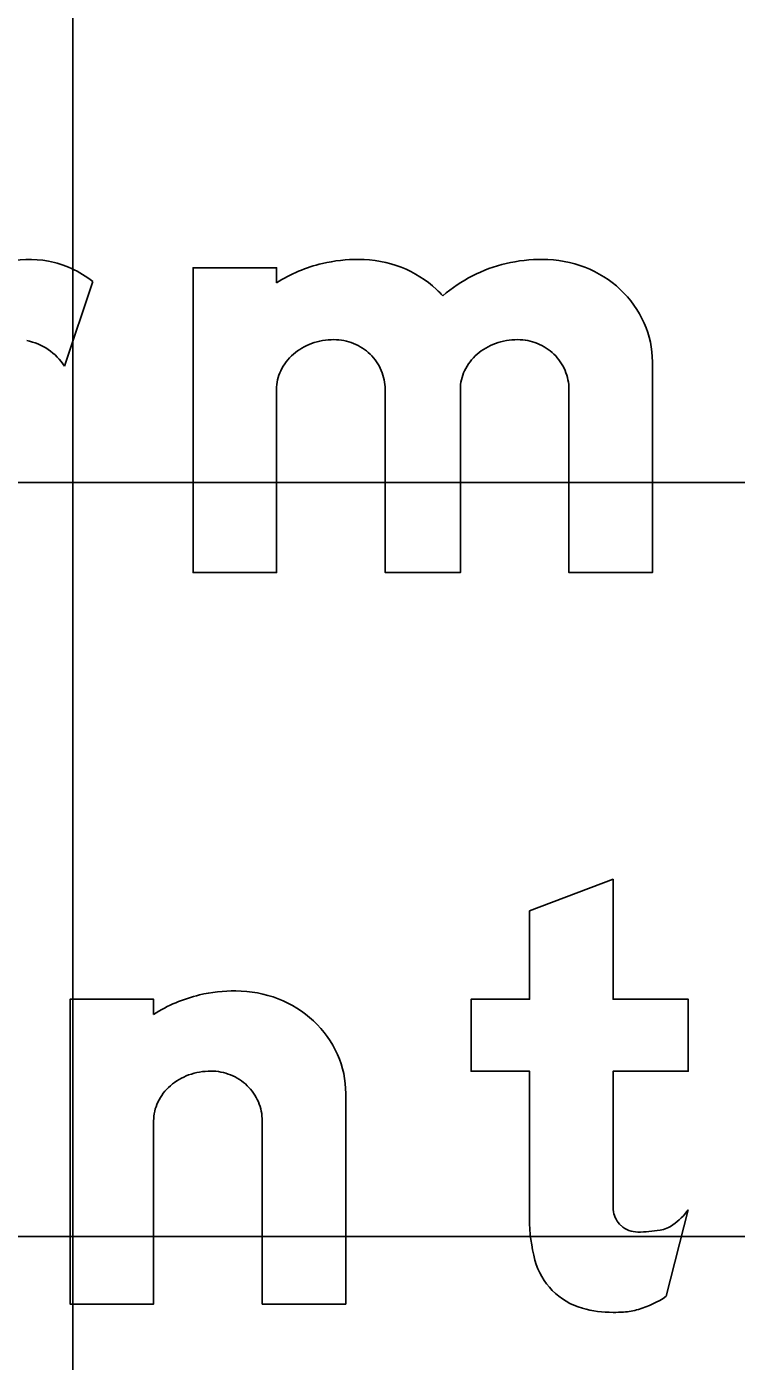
# Model space of a CAD drawing. Extents: x 1797809 to 2198143, y 249608 to 1237864.
# Drawn here: x 2194787.566 to 2194789.447, y 1237208.776 to 1237212.315 of the extents above; entities that cross this region are included whole.
import ezdxf

# ---------------------------------------------------------------- set-up
doc = ezdxf.new("R2010")
doc.units = 0
for name, color, linetype in [('GSBWFILL', 7, 'Continuous'), ('GSCOLORFILL', 7, 'Continuous'), ('GSOUTLINE', 7, 'Continuous'), ('GSSHT', 7, 'Continuous')]:
    doc.layers.add(name, color=color, linetype=linetype)

msp = doc.modelspace()

# ---------------------------------------------------------------- linework, layer by layer
at = {"layer": 'GSBWFILL'}
for p, q in [((2194787.7409, 1237211.6392), (2194787.6659, 1237211.4141)), ((2194788.1901, 1237209.413), (2194788.1901, 1237208.9274)), ((2194789.2612, 1237208.948), (2194789.3194, 1237209.1772))]:
    msp.add_line(p, q, dxfattribs=at)
for points in [[(2194788.2281, 1237211.6354), (2194788.2281, 1237211.6754), (2194788.0066, 1237211.6754), (2194788.0066, 1237210.8671), (2194788.2281, 1237210.8671), (2194788.2281, 1237211.3527)], [(2194789.0031, 1237211.3527), (2194789.0031, 1237210.8671), (2194789.2246, 1237210.8671), (2194789.2246, 1237211.4256)], [(2194788.516, 1237211.3527), (2194788.516, 1237210.8671), (2194788.7153, 1237210.8671), (2194788.7153, 1237211.3527)], [(2194789.1201, 1237209.2208), (2194789.1201, 1237209.5446), (2194789.3194, 1237209.5446), (2194789.3194, 1237209.7356), (2194789.1201, 1237209.7356), (2194789.1201, 1237210.054), (2194788.8987, 1237209.97), (2194788.8987, 1237209.7356), (2194788.7437, 1237209.7356), (2194788.7437, 1237209.5446), (2194788.8987, 1237209.5446), (2194788.8987, 1237209.1539)], [(2194787.9022, 1237209.6956), (2194787.9022, 1237209.7356), (2194787.6808, 1237209.7356), (2194787.6808, 1237208.9274), (2194787.9022, 1237208.9274), (2194787.9022, 1237209.413)], [(2194788.1901, 1237208.9274), (2194788.4115, 1237208.9274), (2194788.4115, 1237209.4859)]]:
    msp.add_lwpolyline(points, dxfattribs=at)
for centre, major_axis, ratio, start_param, end_param in [((2194787.5724, 1237211.4124), (0, 0.2851), 0.999996, 6.103268, 6.524606), ((2194787.5788, 1237211.4478), (0, 0.2491), 0.999996, 5.846069, 6.103268), ((2194788.4423, 1237211.2991), (0, 0.3987), 0.999995, 0.235088, 0.567132), ((2194788.4461, 1237211.2546), (0, 0.4429), 0.999995, 0, 0.219986), ((2194788.4461, 1237211.3858), (0, 0.3117), 0.999995, 5.914285, 6.283185), ((2194788.9295, 1237211.2991), (0, 0.3987), 0.999995, 0.235088, 0.712455), ((2194788.9332, 1237211.2546), (0, 0.4429), 0.999995, 0, 0.219986), ((2194788.9332, 1237211.3858), (0, 0.3117), 0.999995, 5.914285, 6.283185), ((2194787.5534, 1237211.3933), (0, 0.3092), 0.999996, 5.631644, 5.846069), ((2194788.4536, 1237211.4052), (0, 0.2909), 0.999995, 5.532258, 5.914285), ((2194788.9407, 1237211.4052), (0, 0.2909), 0.999995, 5.532258, 5.914285), ((2194788.4652, 1237211.4176), (0, 0.2739), 0.999995, 5.44499, 5.532258), ((2194788.9523, 1237211.4176), (0, 0.2739), 0.999995, 5.130076, 5.532258), ((2194788.9703, 1237211.4256), (0, 0.2542), 0.999995, 4.712389, 5.130076), ((2194787.5371, 1237211.3326), (0, 0.1523), 0.999996, 5.27661, 6.094384), ((2194788.3726, 1237211.3311), (0, 0.1524), 0.999995, 0.345704, 0.715718), ((2194788.38, 1237211.3105), (0, 0.1743), 0.999995, 0, 0.345704), ((2194788.38, 1237211.3449), (0, 0.1399), 0.999995, 5.900624, 6.283185), ((2194788.3815, 1237211.3487), (0, 0.1358), 0.999995, 5.51227, 5.900624), ((2194788.8597, 1237211.3311), (0, 0.1524), 0.999995, 0.345704, 0.715718), ((2194788.8672, 1237211.3105), (0, 0.1743), 0.999995, 0, 0.345704), ((2194788.8672, 1237211.3449), (0, 0.1399), 0.999995, 5.900624, 6.283185), ((2194788.8687, 1237211.3487), (0, 0.1358), 0.999995, 5.51227, 5.900624), ((2194788.3611, 1237211.3443), (0, 0.1349), 0.999995, 0.715718, 1.126231), ((2194788.3839, 1237211.3511), (0, 0.1324), 0.999995, 5.115435, 5.51227), ((2194788.8483, 1237211.3443), (0, 0.1349), 0.999995, 0.715718, 1.126231), ((2194788.8711, 1237211.3511), (0, 0.1324), 0.999995, 5.115435, 5.51227), ((2194788.3434, 1237211.3527), (0, 0.1153), 0.999995, 1.126231, 1.570796), ((2194788.3876, 1237211.3527), (0, 0.1284), 0.999995, 4.712389, 5.115435), ((2194788.8306, 1237211.3527), (0, 0.1153), 0.999995, 1.126231, 1.570796), ((2194788.8747, 1237211.3527), (0, 0.1284), 0.999995, 4.712389, 5.115435), ((2194788.1164, 1237209.3593), (0, 0.3987), 0.999998, 0.235088, 0.567132), ((2194788.1202, 1237209.3149), (0, 0.4429), 0.999998, 0, 0.219986), ((2194788.1202, 1237209.446), (0, 0.3117), 0.999998, 5.914285, 6.283185), ((2194788.1277, 1237209.4655), (0, 0.2909), 0.999998, 5.532258, 5.914285), ((2194788.1393, 1237209.4779), (0, 0.2739), 0.999998, 5.130076, 5.532258), ((2194788.1573, 1237209.4859), (0, 0.2542), 0.999998, 4.712389, 5.130076), ((2194788.0467, 1237209.3914), (0, 0.1524), 0.999998, 0.345704, 0.715718), ((2194788.0541, 1237209.3708), (0, 0.1743), 0.999998, 0, 0.345704), ((2194788.0541, 1237209.4052), (0, 0.1399), 0.999998, 5.900624, 6.283185), ((2194788.0556, 1237209.409), (0, 0.1358), 0.999998, 5.51227, 5.900624), ((2194788.0352, 1237209.4045), (0, 0.1349), 0.999998, 0.715718, 1.126231), ((2194788.058, 1237209.4114), (0, 0.1324), 0.999998, 5.115435, 5.51227), ((2194788.0175, 1237209.413), (0, 0.1153), 0.999998, 1.126231, 1.570796), ((2194788.0617, 1237209.413), (0, 0.1284), 0.999998, 4.712389, 5.115435), ((2194790.5063, 1237209.2208), (0, 1.3862), 0.999995, 1.570796, 1.606005), ((2194789.1837, 1237209.1828), (0, 0.0637), 0.999995, 1.74085, 2.407828), ((2194789.1737, 1237209.2859), (0, 0.1818), 0.999995, 3.756278, 4.071638), ((2194789.3284, 1237209.1539), (0, 0.4297), 0.999995, 1.570796, 1.830698), ((2194789.2307, 1237209.2052), (0, 0.083), 0.999995, 3.310762, 3.756278), ((2194789.1858, 1237209.185), (0, 0.0667), 0.999995, 2.407828, 3.141593), ((2194789.1858, 1237209.468), (0, 0.3497), 0.999995, 3.141593, 3.310762), ((2194789.087, 1237209.0897), (0, 0.1799), 0.999995, 1.830698, 2.869526), ((2194789.113, 1237209.1658), (0, 0.2634), 0.999995, 3.427755, 3.738844), ((2194789.1201, 1237209.2084), (0, 0.3032), 0.999995, 2.869526, 3.141593), ((2194789.1201, 1237209.3419), (0, 0.4367), 0.999995, 3.141593, 3.205734), ((2194789.1366, 1237209.0857), (0, 0.1799), 0.999995, 3.205734, 3.427755)]:
    msp.add_ellipse(centre, major_axis=major_axis, ratio=ratio, start_param=start_param, end_param=end_param, dxfattribs=at)
at = {"layer": 'GSCOLORFILL'}
for p, q in [((2194787.7409, 1237211.6392), (2194787.6659, 1237211.4141)), ((2194788.1901, 1237209.413), (2194788.1901, 1237208.9274)), ((2194789.2612, 1237208.948), (2194789.3194, 1237209.1772))]:
    msp.add_line(p, q, dxfattribs=at)
for points in [[(2194788.2281, 1237211.6354), (2194788.2281, 1237211.6754), (2194788.0066, 1237211.6754), (2194788.0066, 1237210.8671), (2194788.2281, 1237210.8671), (2194788.2281, 1237211.3527)], [(2194789.0031, 1237211.3527), (2194789.0031, 1237210.8671), (2194789.2246, 1237210.8671), (2194789.2246, 1237211.4256)], [(2194788.516, 1237211.3527), (2194788.516, 1237210.8671), (2194788.7153, 1237210.8671), (2194788.7153, 1237211.3527)], [(2194789.1201, 1237209.2208), (2194789.1201, 1237209.5446), (2194789.3194, 1237209.5446), (2194789.3194, 1237209.7356), (2194789.1201, 1237209.7356), (2194789.1201, 1237210.054), (2194788.8987, 1237209.97), (2194788.8987, 1237209.7356), (2194788.7437, 1237209.7356), (2194788.7437, 1237209.5446), (2194788.8987, 1237209.5446), (2194788.8987, 1237209.1539)], [(2194787.9022, 1237209.6956), (2194787.9022, 1237209.7356), (2194787.6808, 1237209.7356), (2194787.6808, 1237208.9274), (2194787.9022, 1237208.9274), (2194787.9022, 1237209.413)], [(2194788.1901, 1237208.9274), (2194788.4115, 1237208.9274), (2194788.4115, 1237209.4859)]]:
    msp.add_lwpolyline(points, dxfattribs=at)
for centre, major_axis, ratio, start_param, end_param in [((2194787.5724, 1237211.4124), (0, 0.2851), 0.999996, 6.103268, 6.524606), ((2194787.5788, 1237211.4478), (0, 0.2491), 0.999996, 5.846069, 6.103268), ((2194788.4423, 1237211.2991), (0, 0.3987), 0.999995, 0.235088, 0.567132), ((2194788.4461, 1237211.2546), (0, 0.4429), 0.999995, 0, 0.219986), ((2194788.4461, 1237211.3858), (0, 0.3117), 0.999995, 5.914285, 6.283185), ((2194788.9295, 1237211.2991), (0, 0.3987), 0.999995, 0.235088, 0.712455), ((2194788.9332, 1237211.2546), (0, 0.4429), 0.999995, 0, 0.219986), ((2194788.9332, 1237211.3858), (0, 0.3117), 0.999995, 5.914285, 6.283185), ((2194787.5534, 1237211.3933), (0, 0.3092), 0.999996, 5.631644, 5.846069), ((2194788.4536, 1237211.4052), (0, 0.2909), 0.999995, 5.532258, 5.914285), ((2194788.9407, 1237211.4052), (0, 0.2909), 0.999995, 5.532258, 5.914285), ((2194788.4652, 1237211.4176), (0, 0.2739), 0.999995, 5.44499, 5.532258), ((2194788.9523, 1237211.4176), (0, 0.2739), 0.999995, 5.130076, 5.532258), ((2194788.9703, 1237211.4256), (0, 0.2542), 0.999995, 4.712389, 5.130076), ((2194787.5371, 1237211.3326), (0, 0.1523), 0.999996, 5.27661, 6.094384), ((2194788.3726, 1237211.3311), (0, 0.1524), 0.999995, 0.345704, 0.715718), ((2194788.38, 1237211.3105), (0, 0.1743), 0.999995, 0, 0.345704), ((2194788.38, 1237211.3449), (0, 0.1399), 0.999995, 5.900624, 6.283185), ((2194788.3815, 1237211.3487), (0, 0.1358), 0.999995, 5.51227, 5.900624), ((2194788.8597, 1237211.3311), (0, 0.1524), 0.999995, 0.345704, 0.715718), ((2194788.8672, 1237211.3105), (0, 0.1743), 0.999995, 0, 0.345704), ((2194788.8672, 1237211.3449), (0, 0.1399), 0.999995, 5.900624, 6.283185), ((2194788.8687, 1237211.3487), (0, 0.1358), 0.999995, 5.51227, 5.900624), ((2194788.3611, 1237211.3443), (0, 0.1349), 0.999995, 0.715718, 1.126231), ((2194788.3839, 1237211.3511), (0, 0.1324), 0.999995, 5.115435, 5.51227), ((2194788.8483, 1237211.3443), (0, 0.1349), 0.999995, 0.715718, 1.126231), ((2194788.8711, 1237211.3511), (0, 0.1324), 0.999995, 5.115435, 5.51227), ((2194788.3434, 1237211.3527), (0, 0.1153), 0.999995, 1.126231, 1.570796), ((2194788.3876, 1237211.3527), (0, 0.1284), 0.999995, 4.712389, 5.115435), ((2194788.8306, 1237211.3527), (0, 0.1153), 0.999995, 1.126231, 1.570796), ((2194788.8747, 1237211.3527), (0, 0.1284), 0.999995, 4.712389, 5.115435), ((2194788.1164, 1237209.3593), (0, 0.3987), 0.999998, 0.235088, 0.567132), ((2194788.1202, 1237209.3149), (0, 0.4429), 0.999998, 0, 0.219986), ((2194788.1202, 1237209.446), (0, 0.3117), 0.999998, 5.914285, 6.283185), ((2194788.1277, 1237209.4655), (0, 0.2909), 0.999998, 5.532258, 5.914285), ((2194788.1393, 1237209.4779), (0, 0.2739), 0.999998, 5.130076, 5.532258), ((2194788.1573, 1237209.4859), (0, 0.2542), 0.999998, 4.712389, 5.130076), ((2194788.0467, 1237209.3914), (0, 0.1524), 0.999998, 0.345704, 0.715718), ((2194788.0541, 1237209.3708), (0, 0.1743), 0.999998, 0, 0.345704), ((2194788.0541, 1237209.4052), (0, 0.1399), 0.999998, 5.900624, 6.283185), ((2194788.0556, 1237209.409), (0, 0.1358), 0.999998, 5.51227, 5.900624), ((2194788.0352, 1237209.4045), (0, 0.1349), 0.999998, 0.715718, 1.126231), ((2194788.058, 1237209.4114), (0, 0.1324), 0.999998, 5.115435, 5.51227), ((2194788.0175, 1237209.413), (0, 0.1153), 0.999998, 1.126231, 1.570796), ((2194788.0617, 1237209.413), (0, 0.1284), 0.999998, 4.712389, 5.115435), ((2194790.5063, 1237209.2208), (0, 1.3862), 0.999995, 1.570796, 1.606005), ((2194789.1837, 1237209.1828), (0, 0.0637), 0.999995, 1.74085, 2.407828), ((2194789.1737, 1237209.2859), (0, 0.1818), 0.999995, 3.756278, 4.071638), ((2194789.3284, 1237209.1539), (0, 0.4297), 0.999995, 1.570796, 1.830698), ((2194789.2307, 1237209.2052), (0, 0.083), 0.999995, 3.310762, 3.756278), ((2194789.1858, 1237209.185), (0, 0.0667), 0.999995, 2.407828, 3.141593), ((2194789.1858, 1237209.468), (0, 0.3497), 0.999995, 3.141593, 3.310762), ((2194789.087, 1237209.0897), (0, 0.1799), 0.999995, 1.830698, 2.869526), ((2194789.113, 1237209.1658), (0, 0.2634), 0.999995, 3.427755, 3.738844), ((2194789.1201, 1237209.2084), (0, 0.3032), 0.999995, 2.869526, 3.141593), ((2194789.1201, 1237209.3419), (0, 0.4367), 0.999995, 3.141593, 3.205734), ((2194789.1366, 1237209.0857), (0, 0.1799), 0.999995, 3.205734, 3.427755)]:
    msp.add_ellipse(centre, major_axis=major_axis, ratio=ratio, start_param=start_param, end_param=end_param, dxfattribs=at)
at = {"layer": 'GSOUTLINE'}
for p, q in [((2194787.7409, 1237211.6392), (2194787.6659, 1237211.4141)), ((2194788.1901, 1237209.413), (2194788.1901, 1237208.9274)), ((2194789.2612, 1237208.948), (2194789.3194, 1237209.1772))]:
    msp.add_line(p, q, dxfattribs=at)
for points in [[(2194788.2281, 1237211.6354), (2194788.2281, 1237211.6754), (2194788.0066, 1237211.6754), (2194788.0066, 1237210.8671), (2194788.2281, 1237210.8671), (2194788.2281, 1237211.3527)], [(2194789.0031, 1237211.3527), (2194789.0031, 1237210.8671), (2194789.2246, 1237210.8671), (2194789.2246, 1237211.4256)], [(2194788.516, 1237211.3527), (2194788.516, 1237210.8671), (2194788.7153, 1237210.8671), (2194788.7153, 1237211.3527)], [(2194789.1201, 1237209.2208), (2194789.1201, 1237209.5446), (2194789.3194, 1237209.5446), (2194789.3194, 1237209.7356), (2194789.1201, 1237209.7356), (2194789.1201, 1237210.054), (2194788.8987, 1237209.97), (2194788.8987, 1237209.7356), (2194788.7437, 1237209.7356), (2194788.7437, 1237209.5446), (2194788.8987, 1237209.5446), (2194788.8987, 1237209.1539)], [(2194787.9022, 1237209.6956), (2194787.9022, 1237209.7356), (2194787.6808, 1237209.7356), (2194787.6808, 1237208.9274), (2194787.9022, 1237208.9274), (2194787.9022, 1237209.413)], [(2194788.1901, 1237208.9274), (2194788.4115, 1237208.9274), (2194788.4115, 1237209.4859)]]:
    msp.add_lwpolyline(points, dxfattribs=at)
for centre, major_axis, ratio, start_param, end_param in [((2194787.5724, 1237211.4124), (0, 0.2851), 0.999996, 6.103268, 6.524606), ((2194787.5788, 1237211.4478), (0, 0.2491), 0.999996, 5.846069, 6.103268), ((2194788.4423, 1237211.2991), (0, 0.3987), 0.999995, 0.235088, 0.567132), ((2194788.4461, 1237211.2546), (0, 0.4429), 0.999995, 0, 0.219986), ((2194788.4461, 1237211.3858), (0, 0.3117), 0.999995, 5.914285, 6.283185), ((2194788.9295, 1237211.2991), (0, 0.3987), 0.999995, 0.235088, 0.712455), ((2194788.9332, 1237211.2546), (0, 0.4429), 0.999995, 0, 0.219986), ((2194788.9332, 1237211.3858), (0, 0.3117), 0.999995, 5.914285, 6.283185), ((2194787.5534, 1237211.3933), (0, 0.3092), 0.999996, 5.631644, 5.846069), ((2194788.4536, 1237211.4052), (0, 0.2909), 0.999995, 5.532258, 5.914285), ((2194788.9407, 1237211.4052), (0, 0.2909), 0.999995, 5.532258, 5.914285), ((2194788.4652, 1237211.4176), (0, 0.2739), 0.999995, 5.44499, 5.532258), ((2194788.9523, 1237211.4176), (0, 0.2739), 0.999995, 5.130076, 5.532258), ((2194788.9703, 1237211.4256), (0, 0.2542), 0.999995, 4.712389, 5.130076), ((2194787.5371, 1237211.3326), (0, 0.1523), 0.999996, 5.27661, 6.094384), ((2194788.3726, 1237211.3311), (0, 0.1524), 0.999995, 0.345704, 0.715718), ((2194788.38, 1237211.3105), (0, 0.1743), 0.999995, 0, 0.345704), ((2194788.38, 1237211.3449), (0, 0.1399), 0.999995, 5.900624, 6.283185), ((2194788.3815, 1237211.3487), (0, 0.1358), 0.999995, 5.51227, 5.900624), ((2194788.8597, 1237211.3311), (0, 0.1524), 0.999995, 0.345704, 0.715718), ((2194788.8672, 1237211.3105), (0, 0.1743), 0.999995, 0, 0.345704), ((2194788.8672, 1237211.3449), (0, 0.1399), 0.999995, 5.900624, 6.283185), ((2194788.8687, 1237211.3487), (0, 0.1358), 0.999995, 5.51227, 5.900624), ((2194788.3611, 1237211.3443), (0, 0.1349), 0.999995, 0.715718, 1.126231), ((2194788.3839, 1237211.3511), (0, 0.1324), 0.999995, 5.115435, 5.51227), ((2194788.8483, 1237211.3443), (0, 0.1349), 0.999995, 0.715718, 1.126231), ((2194788.8711, 1237211.3511), (0, 0.1324), 0.999995, 5.115435, 5.51227), ((2194788.3434, 1237211.3527), (0, 0.1153), 0.999995, 1.126231, 1.570796), ((2194788.3876, 1237211.3527), (0, 0.1284), 0.999995, 4.712389, 5.115435), ((2194788.8306, 1237211.3527), (0, 0.1153), 0.999995, 1.126231, 1.570796), ((2194788.8747, 1237211.3527), (0, 0.1284), 0.999995, 4.712389, 5.115435), ((2194788.1164, 1237209.3593), (0, 0.3987), 0.999998, 0.235088, 0.567132), ((2194788.1202, 1237209.3149), (0, 0.4429), 0.999998, 0, 0.219986), ((2194788.1202, 1237209.446), (0, 0.3117), 0.999998, 5.914285, 6.283185), ((2194788.1277, 1237209.4655), (0, 0.2909), 0.999998, 5.532258, 5.914285), ((2194788.1393, 1237209.4779), (0, 0.2739), 0.999998, 5.130076, 5.532258), ((2194788.1573, 1237209.4859), (0, 0.2542), 0.999998, 4.712389, 5.130076), ((2194788.0467, 1237209.3914), (0, 0.1524), 0.999998, 0.345704, 0.715718), ((2194788.0541, 1237209.3708), (0, 0.1743), 0.999998, 0, 0.345704), ((2194788.0541, 1237209.4052), (0, 0.1399), 0.999998, 5.900624, 6.283185), ((2194788.0556, 1237209.409), (0, 0.1358), 0.999998, 5.51227, 5.900624), ((2194788.0352, 1237209.4045), (0, 0.1349), 0.999998, 0.715718, 1.126231), ((2194788.058, 1237209.4114), (0, 0.1324), 0.999998, 5.115435, 5.51227), ((2194788.0175, 1237209.413), (0, 0.1153), 0.999998, 1.126231, 1.570796), ((2194788.0617, 1237209.413), (0, 0.1284), 0.999998, 4.712389, 5.115435), ((2194790.5063, 1237209.2208), (0, 1.3862), 0.999995, 1.570796, 1.606005), ((2194789.1837, 1237209.1828), (0, 0.0637), 0.999995, 1.74085, 2.407828), ((2194789.1737, 1237209.2859), (0, 0.1818), 0.999995, 3.756278, 4.071638), ((2194789.3284, 1237209.1539), (0, 0.4297), 0.999995, 1.570796, 1.830698), ((2194789.2307, 1237209.2052), (0, 0.083), 0.999995, 3.310762, 3.756278), ((2194789.1858, 1237209.185), (0, 0.0667), 0.999995, 2.407828, 3.141593), ((2194789.1858, 1237209.468), (0, 0.3497), 0.999995, 3.141593, 3.310762), ((2194789.087, 1237209.0897), (0, 0.1799), 0.999995, 1.830698, 2.869526), ((2194789.113, 1237209.1658), (0, 0.2634), 0.999995, 3.427755, 3.738844), ((2194789.1201, 1237209.2084), (0, 0.3032), 0.999995, 2.869526, 3.141593), ((2194789.1201, 1237209.3419), (0, 0.4367), 0.999995, 3.141593, 3.205734), ((2194789.1366, 1237209.0857), (0, 0.1799), 0.999995, 3.205734, 3.427755)]:
    msp.add_ellipse(centre, major_axis=major_axis, ratio=ratio, start_param=start_param, end_param=end_param, dxfattribs=at)
at = {"layer": 'GSSHT'}
for p, q in [((2194787.6881, 1237163.1062), (2194787.6881, 1237223.1062)), ((2194697.6881, 1237211.1062), (2194827.6881, 1237211.1062)), ((2194697.6881, 1237209.1062), (2194827.6881, 1237209.1062))]:
    msp.add_line(p, q, dxfattribs=at)

doc.saveas('drawing.dxf')
